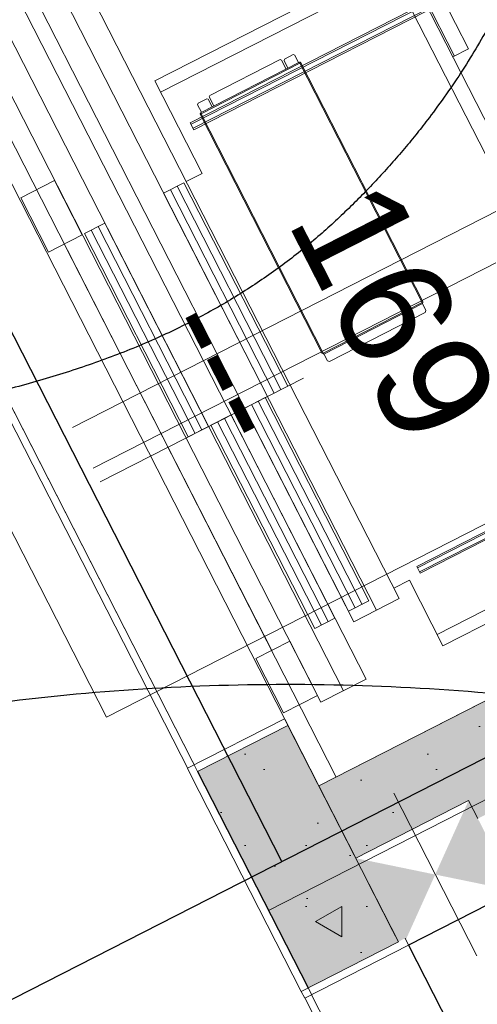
# Model space of a CAD drawing. Header units: metres. Extents: x 538891 to 1080079, y 6588829 to 13178720.
# Tile 707 of 1056: x 539904.357 to 539905.259, y 6589211.169 to 6589213.11. Entities that reach past the tile are written whole.
import ezdxf

# ---------------------------------------------------------------- set-up
doc = ezdxf.new("R2010")
doc.units = ezdxf.units.M
doc.header["$LTSCALE"] = 0.4
doc.header["$PDMODE"] = 1
doc.header["$PDSIZE"] = -2
for name, pattern in [('ACAD_ISO10W100', [40.5, 27, -6.75, 0, -6.75]), ('DASHED', [52.916667, 26.458333, -26.458333]), ('Dot & Dashed', [83.78472, 39.6875, -22.048611, 0, -22.048609]), ('openingline', [100, 62.5, -37.5]), ('Triple Dashed', [92.604163, 66.145831, -26.458332])]:
    doc.linetypes.add(name, pattern=pattern)
doc.layers.add('AR', color=7, linetype='Continuous')
doc.layers.add('DENDRO', color=7, linetype='Continuous')
doc.styles.add('Arial', font='arial.ttf')
pattern_1 = [(90, (0, 0), (-0.6235383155, 0), [0.060000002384, -0.30000001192]), (90, (-0.3118, 0.18), (-0.6235383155, 0), [0.060000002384, -0.30000001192]), (150, (0, 0), (0.31176915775, 0.54000002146), [0.060000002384, -0.30000001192]), (150, (2e-17, 0.36), (0.31176915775, 0.54000002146), [0.060000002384, -0.30000001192]), (-150, (4e-18, 0.06), (-0.31176915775, 0.54000002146), [0.060000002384, -0.30000001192]), (-150, (3e-17, 0.42), (-0.31176915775, 0.54000002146), [0.060000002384, -0.30000001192]), (90, (-0.06, 4e-18), (-0.1200000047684, 0), [1e-05, -0.299990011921]), (90, (-0.06, 0.12001), (-0.1200000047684, 0), [1e-05, -0.299990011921]), (135, (-0.06, 0.06), (0.0848528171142, 0.0848528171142), [1e-05, -0.239990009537]), (135, (-0.12365, 0.12365), (0.0848528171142, 0.0848528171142), [1e-05, -0.239990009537])]

msp = doc.modelspace()

# ---------------------------------------------------------------- hatches: boundary and pattern name
at = {"layer": 'AR', "linetype": 'Continuous', "lineweight": 0, "true_color": 0x848484}
msp.add_hatch(color=252, dxfattribs=at).paths.add_polyline_path([(539905.2422, 6589211.5709), (539905.2604, 6589211.5353), (539905.3495, 6589211.5807), (539906.1511, 6589211.9899), (539906.6334, 6589212.2361), (539906.5425, 6589212.4142), (539904.9468, 6589211.5998), (539905.0195, 6589211.4573)])
at = {"layer": 'AR', "linetype": 'Continuous', "lineweight": 9, "true_color": 0x6a6a6a}
h = msp.add_hatch(dxfattribs=at)
h.set_pattern_fill('STRUCTURAL_CONCRETE_0001', color=251, style=0, pattern_type=2)
h.set_pattern_definition(pattern_1)
h.paths.add_polyline_path([(539905.2422, 6589211.5709), (539905.2604, 6589211.5353), (539905.3495, 6589211.5807), (539906.1511, 6589211.9899), (539906.6334, 6589212.2361), (539906.5425, 6589212.4142), (539904.9468, 6589211.5998), (539905.0195, 6589211.4573)])

# ---------------------------------------------------------------- linework, layer by layer
at = {"layer": 'AR', "color": 7, "linetype": 'Dot & Dashed', "lineweight": 9}
msp.add_line((539902.3968, 6589215.9108), (539904.528, 6589211.7351), dxfattribs=at)
at = {"layer": 'AR', "color": 251, "linetype": 'Continuous', "lineweight": 9, "true_color": 0x575757}
for p, q in [((539905.9851, 6589213.6847), (539904.6233, 6589212.9896)), ((539905.9707, 6589213.6493), (539904.6346, 6589212.9673)), ((539904.6948, 6589212.9043), (539905.9374, 6589213.5385)), ((539904.6988, 6589212.8963), (539905.9415, 6589213.5305)), ((539905.6704, 6589212.1369), (539905.1153, 6589213.2245)), ((539905.2145, 6589213.0388), (539905.1188, 6589213.2263)), ((539905.6343, 6589212.1415), (539905.0979, 6589213.1926)), ((539905.0604, 6589211.9463), (539904.4262, 6589213.1888)), ((539905.174, 6589213.1865), (539905.2421, 6589213.0529)), ((539905.04, 6589211.8101), (539904.3549, 6589213.1524)), ((539904.9955, 6589211.7874), (539904.3104, 6589213.1297)), ((539904.2658, 6589213.1069), (539904.9509, 6589211.7647)), ((539904.8965, 6589213.0415), (539904.8792, 6589213.0326)), ((539904.8965, 6589213.0415), (539904.8992, 6589213.0406)), ((539904.8992, 6589213.0406), (539904.907, 6589213.0255)), ((539905.211, 6589213.037), (539905.2421, 6589213.0529)), ((539904.7137, 6589212.9268), (539904.9087, 6589213.0264)), ((539904.9096, 6589213.0246), (539904.7146, 6589212.9251)), ((539904.7317, 6589212.9608), (539904.8707, 6589213.0317)), ((539904.8707, 6589213.0317), (539904.8734, 6589213.0308)), ((539904.8734, 6589213.0308), (539904.8825, 6589213.013)), ((539904.8783, 6589213.03), (539904.8792, 6589213.0326)), ((539904.8783, 6589213.03), (539904.886, 6589213.0148)), ((539904.9096, 6589213.0246), (539904.9087, 6589213.0264)), ((539904.9114, 6589213.0255), (539904.9096, 6589213.0246)), ((539905.1506, 6589212.5526), (539904.9096, 6589213.0246)), ((539904.9114, 6589213.0255), (539905.1524, 6589212.5535)), ((539904.7309, 6589212.9581), (539904.7317, 6589212.9608)), ((539904.7399, 6589212.9403), (539904.7309, 6589212.9581)), ((539904.7077, 6589212.9429), (539904.7086, 6589212.9456)), ((539904.7077, 6589212.9429), (539904.7155, 6589212.9278)), ((539904.726, 6589212.9545), (539904.7086, 6589212.9456)), ((539904.726, 6589212.9545), (539904.7287, 6589212.9536)), ((539904.7287, 6589212.9536), (539904.7364, 6589212.9384)), ((539904.7146, 6589212.9251), (539904.7128, 6589212.9242)), ((539904.7128, 6589212.9242), (539904.9537, 6589212.4521)), ((539904.7137, 6589212.9268), (539904.7146, 6589212.9251)), ((539904.7146, 6589212.9251), (539904.9555, 6589212.453)), ((539904.4259, 6589212.7934), (539904.3591, 6589212.7593)), ((539904.4804, 6589212.6865), (539904.4259, 6589212.7934)), ((539904.6407, 6589212.7684), (539904.6808, 6589212.7888)), ((539904.872, 6589212.3812), (539904.6675, 6589212.782)), ((539904.6808, 6589212.7888), (539904.8854, 6589212.388)), ((539904.8453, 6589212.3676), (539904.6407, 6589212.7684)), ((539904.8587, 6589212.3744), (539904.6541, 6589212.7752)), ((539904.3591, 6589212.7593), (539904.4136, 6589212.6524)), ((539904.4136, 6589212.6524), (539904.4804, 6589212.6865)), ((539904.7028, 6589212.2948), (539904.4982, 6589212.6956)), ((539904.7162, 6589212.3016), (539904.5116, 6589212.7025)), ((539904.8539, 6589211.8667), (539904.4448, 6589212.6684)), ((539905.1412, 6589212.0296), (539906.3838, 6589212.6639)), ((539905.1453, 6589212.0216), (539906.3879, 6589212.6558)), ((539905.1802, 6589211.8985), (539906.5162, 6589212.5804)), ((539905.1915, 6589211.8762), (539906.5534, 6589212.5713)), ((539904.9555, 6589212.453), (539905.1506, 6589212.5526)), ((539905.1515, 6589212.5508), (539904.9564, 6589212.4512)), ((539905.1506, 6589212.5526), (539905.1524, 6589212.5535)), ((539905.1515, 6589212.5508), (539905.1506, 6589212.5526)), ((539905.1579, 6589212.5372), (539905.1511, 6589212.5506)), ((539905.1566, 6589212.5332), (539904.9677, 6589212.4368)), ((539905.1579, 6589212.5372), (539905.1566, 6589212.5332)), ((539904.9537, 6589212.4521), (539904.9555, 6589212.453)), ((539904.9555, 6589212.453), (539904.9564, 6589212.4512)), ((539904.9637, 6589212.4381), (539904.9569, 6589212.4514)), ((539904.9677, 6589212.4368), (539904.9637, 6589212.4381)), ((539904.8854, 6589212.388), (539904.8453, 6589212.3676)), ((539904.8008, 6589212.3448), (539904.8409, 6589212.3653)), ((539905.0321, 6589211.9577), (539904.8275, 6589212.3585)), ((539904.8409, 6589212.3653), (539905.0454, 6589211.9645)), ((539905.0054, 6589211.944), (539904.8008, 6589212.3448)), ((539905.0187, 6589211.9508), (539904.8141, 6589212.3517)), ((539904.9519, 6589211.9167), (539904.7473, 6589212.3176)), ((539904.9653, 6589211.9236), (539904.7607, 6589212.3244)), ((539905.0454, 6589211.9645), (539905.0054, 6589211.944)), ((539904.8228, 6589211.8508), (539904.8896, 6589211.8849)), ((539904.8896, 6589211.8849), (539904.9441, 6589211.778)), ((539904.8773, 6589211.7439), (539904.8228, 6589211.8508)), ((539904.9509, 6589211.7647), (539905.04, 6589211.8101)), ((539904.9509, 6589211.7647), (539905.04, 6589211.8101)), ((539904.9441, 6589211.778), (539904.8773, 6589211.7439))]:
    msp.add_line(p, q, dxfattribs=at)
at = {"layer": 'AR', "color": 251, "linetype": 'ACAD_ISO10W100', "lineweight": 9, "true_color": 0x575757}
for p, q in [((539904.4612, 6589212.3062), (539906.4207, 6589213.3064)), ((539904.5021, 6589212.2261), (539906.4616, 6589213.2262)), ((539904.9166, 6589212.4039), (539904.5158, 6589212.1994))]:
    msp.add_line(p, q, dxfattribs=at)
at = {"layer": 'AR', "color": 7, "linetype": 'Continuous', "lineweight": 9}
for p, q in [((539906.5425, 6589212.4142), (539904.9468, 6589211.5998)), ((539906.5425, 6589212.4142), (539904.9468, 6589211.5998)), ((539904.9468, 6589211.5998), (539905.0195, 6589211.4573)), ((539905.2422, 6589211.5709), (539905.0195, 6589211.4573)), ((539905.2604, 6589211.5353), (539905.2422, 6589211.5709))]:
    msp.add_line(p, q, dxfattribs=at)
at = {"layer": 'AR', "color": 9, "linetype": 'Continuous', "lineweight": 9, "true_color": 0xb9b9b9}
msp.add_line((539905.0945, 6589211.5853), (539905.2582, 6589211.2647), dxfattribs=at)
at = {"layer": 'AR', "color": 9, "linetype": 'Continuous', "lineweight": 9, "true_color": 0xc0c0c0}
for p, q in [((539905.0195, 6589211.4573), (539905.0377, 6589211.4216)), ((539905.0377, 6589211.4216), (539905.0923, 6589211.3147)), ((539905.1105, 6589211.2791), (539905.3331, 6589211.3928)), ((539905.0923, 6589211.3147), (539905.098, 6589211.3036)), ((539905.098, 6589211.3036), (539905.1036, 6589211.2925)), ((539905.1036, 6589211.2925), (539905.1105, 6589211.2791))]:
    msp.add_line(p, q, dxfattribs=at)
at = {"layer": 'AR', "color": 9, "linetype": 'Continuous', "lineweight": 9, "true_color": 0xc9c5ab, "flags": 128}
msp.add_lwpolyline([(539917.6844, 6589206.9468), (539914.9411, 6589205.5466), (539914.7184, 6589205.433), (539914.4616, 6589205.9362), (539912.8583, 6589205.1179), (539913.1152, 6589204.6147), (539912.7455, 6589204.426), (539912.4955, 6589204.9159), (539910.1797, 6589203.7339), (539910.4297, 6589203.244), (539909.2718, 6589202.653), (539903.6347, 6589213.6976), (539903.9019, 6589213.834), (539904.1519, 6589213.3441), (539907.1803, 6589214.8898), (539906.9302, 6589215.3797), (539909.6914, 6589216.7889), (539909.7005, 6589216.7711), (539912.0564, 6589217.9736)], dxfattribs=at)
at = {"layer": 'AR', "color": 7, "linetype": 'Continuous', "lineweight": 9, "flags": 128}
msp.add_lwpolyline([(539917.6844, 6589206.9468), (539914.9411, 6589205.5466), (539914.7184, 6589205.433), (539914.4616, 6589205.9362), (539912.8583, 6589205.1179), (539913.1152, 6589204.6147), (539912.7455, 6589204.426), (539912.4955, 6589204.9159), (539910.1797, 6589203.7339), (539910.4297, 6589203.244), (539909.2718, 6589202.653), (539903.6347, 6589213.6976), (539903.9019, 6589213.834), (539904.1519, 6589213.3441), (539907.1803, 6589214.8898), (539906.9302, 6589215.3797), (539909.6914, 6589216.7889), (539909.7005, 6589216.7711), (539912.0564, 6589217.9736)], dxfattribs=at)
at = {"layer": 'AR', "color": 250, "linetype": 'Continuous', "lineweight": 9, "true_color": 0x333333, "flags": 128}
msp.add_lwpolyline([(539904.8476, 6589211.3541), (539903.893, 6589213.2246), (539905.9415, 6589214.2702), (539906.8962, 6589212.3997)], close=True, dxfattribs=at)
msp.add_lwpolyline([(539904.8476, 6589211.3541), (539903.893, 6589213.2246), (539905.9415, 6589214.2702), (539906.8962, 6589212.3997)], close=True, dxfattribs=at)
msp.add_lwpolyline([(539904.8476, 6589211.3541), (539903.893, 6589213.2246), (539905.9415, 6589214.2702), (539906.8962, 6589212.3997)], close=True, dxfattribs=at)
at = {"layer": 'AR', "color": 251, "linetype": 'Continuous', "lineweight": 9, "true_color": 0x575757, "flags": 128}
for points in [[(539904.7002, 6589212.8936), (539904.6934, 6589212.907), (539905.936, 6589213.5412), (539905.9428, 6589213.5278)], [(539905.1049, 6589211.969), (539904.4707, 6589213.2115), (539904.3816, 6589213.166), (539905.0158, 6589211.9235)], [(539904.4849, 6589212.6888), (539904.525, 6589212.7093), (539904.7295, 6589212.3085), (539904.6895, 6589212.288)], [(539905.1398, 6589212.0323), (539905.1466, 6589212.0189), (539906.3892, 6589212.6532), (539906.3824, 6589212.6665)], [(539904.734, 6589212.3107), (539904.7741, 6589212.3312), (539904.9786, 6589211.9304), (539904.9386, 6589211.9099)]]:
    msp.add_lwpolyline(points, close=True, dxfattribs=at)
for points in [[(539904.6233, 6589212.9896), (539904.7165, 6589212.807), (539904.6853, 6589212.7911)], [(539905.1915, 6589211.8762), (539905.1256, 6589212.0054), (539905.0944, 6589211.9895)]]:
    msp.add_lwpolyline(points, dxfattribs=at)
at = {"layer": 'AR', "color": 254, "linetype": 'Continuous', "lineweight": 25, "true_color": 0xd1d1d1, "flags": 128}
msp.add_lwpolyline([(539908.0084, 6589205.6344), (539909.5907, 6589206.442), (539906.7061, 6589212.0936), (539905.1238, 6589211.2859)], close=True, dxfattribs=at)
at = {"layer": 'AR', "color": 7, "linetype": 'Continuous', "lineweight": 9, "flags": 128}
msp.add_lwpolyline([(539908.0084, 6589205.6344), (539909.5907, 6589206.442), (539906.7061, 6589212.0936), (539905.1238, 6589211.2859)], close=True, dxfattribs=at)
at = {"layer": 'AR', "color": 251, "linetype": 'Continuous', "lineweight": 9, "true_color": 0x575757}
for centre, start, end in [((539904.9096, 6589213.0246), 27.0399, 117.0397), ((539904.7146, 6589212.9251), 117.0399, 207.0398)]:
    msp.add_arc(centre, 0.002, start, end, dxfattribs=at)
at = {"layer": 'AR', "color": 7, "linetype": 'Continuous'}
for points in [[(539905.1763, 6589211.425), (539905.3331, 6589211.3928), (539905.2422, 6589211.5709)], [(539905.1763, 6589211.425), (539905.0195, 6589211.4573), (539905.1105, 6589211.2791)]]:
    msp.add_solid(points, dxfattribs=at)
at = {"layer": 'DENDRO', "color": 30, "linetype": 'Continuous', "lineweight": 25, "true_color": 0xff7f00}
for points, knots in [([(539908.4058, 6589206.8726), (539908.3832, 6589206.8636), (539908.3606, 6589206.8547), (539907.9498, 6589206.7164), (539907.7723, 6589206.6752), (539907.6966, 6589206.6839), (539907.4656, 6589206.7708), (539907.1595, 6589206.9974), (539906.958, 6589207.5767), (539906.9147, 6589208.132), (539907.0574, 6589208.7889), (539907.1854, 6589209.363), (539907.2918, 6589210.1884), (539907.1418, 6589211.5914), (539906.6378, 6589213.1454), (539905.8218, 6589214.6753), (539905.0646, 6589215.5507), (539904.5703, 6589216.0967), (539904.2579, 6589216.7372), (539904.5264, 6589217.1815), (539905.0378, 6589217.5754), (539905.9098, 6589217.735), (539906.9281, 6589217.7177), (539908.1863, 6589217.2704), (539909.3947, 6589216.3772), (539910.1044, 6589214.7223), (539910.5528, 6589213.2227), (539911.0296, 6589211.7848), (539911.3241, 6589210.6487), (539911.5386, 6589209.4011), (539911.0332, 6589208.335), (539910.2317, 6589207.7328), (539909.4565, 6589207.3603), (539908.9862, 6589207.1356), (539908.613, 6589206.9582), (539908.4316, 6589206.8829), (539908.4187, 6589206.8777), (539908.4058, 6589206.8726)], [0, 0, 0, 0.001744, 0.001744, 0.032871, 0.063997, 0.095124, 0.126251, 0.157378, 0.188504, 0.219631, 0.250758, 0.281885, 0.313012, 0.344138, 0.375265, 0.406392, 0.437519, 0.468646, 0.499772, 0.530899, 0.562026, 0.593153, 0.624279, 0.655406, 0.686533, 0.71766, 0.748787, 0.779913, 0.81104, 0.842167, 0.873294, 0.90442, 0.935547, 0.966674, 0.997801, 0.997801, 1, 1, 1]), ([(539901.6686, 6589216.5081), (539901.655, 6589216.4964), (539901.6414, 6589216.4847), (539901.3873, 6589216.2611), (539901.1542, 6589215.6805), (539901.0915, 6589215.1812), (539901.1813, 6589214.4289), (539901.5988, 6589213.6235), (539902.091, 6589213.0529), (539902.6768, 6589212.6281), (539903.5856, 6589212.2716), (539904.2749, 6589212.3475), (539904.8003, 6589212.544), (539905.1731, 6589212.8964), (539905.4001, 6589213.3165), (539905.5853, 6589213.9906), (539905.3174, 6589215.1067), (539904.7935, 6589215.8813), (539904.2446, 6589216.3862), (539903.6429, 6589216.7228), (539902.768, 6589216.9485), (539901.9562, 6589216.7455), (539901.6957, 6589216.5315), (539901.6821, 6589216.5198), (539901.6686, 6589216.5081)], [0, 0, 0, 0.002773, 0.002773, 0.055112, 0.107451, 0.15979, 0.212129, 0.264468, 0.316807, 0.369147, 0.421486, 0.473825, 0.526164, 0.578503, 0.630842, 0.683182, 0.735521, 0.78786, 0.840199, 0.892538, 0.944877, 0.997217, 0.997217, 1, 1, 1])]:
    msp.add_open_spline(points, degree=2, knots=knots, dxfattribs=at)
msp.add_open_spline([(539906.518, 6589202.9189), (539905.3568, 6589202.4966), (539902.9154, 6589202.9171), (539901.0093, 6589204.4902), (539900.1493, 6589206.7942), (539900.5657, 6589209.2118), (539902.1471, 6589211.0953), (539904.4696, 6589211.9399), (539906.911, 6589211.5194), (539908.817, 6589209.9464), (539909.6771, 6589207.6424), (539909.2606, 6589205.2247), (539907.6793, 6589203.3412), (539906.518, 6589202.9189)], degree=2, dxfattribs=at)

# ---------------------------------------------------------------- texts
at = {"layer": 'AR', "color": 7, "attachment_point": 1, "rotation": 297.0398, "line_spacing_factor": 1.004016, "style": 'Arial'}
for s, insert, char_height in [('169', (539905.0782, 6589212.8145), 0.22), ('---', (539904.7978, 6589212.5942), 0.2)]:
    msp.add_mtext(s, dxfattribs=dict(at, insert=insert, char_height=char_height))

# ---------------------------------------------------------------- next in the draw order: wipeouts: each hides what was drawn before it
at = {"color": 255, "linetype": 'Continuous', "lineweight": 5}
msp.add_wipeout([(539905.117, 6589211.2993), (539905.1036, 6589211.2925), (539904.9121, 6589211.1947), (539904.919, 6589211.1814), (539905.1238, 6589211.2859)], dxfattribs=at).dxf.layer = 'AR'

# ---------------------------------------------------------------- next in the draw order: linework, layer by layer
at = {"layer": 'AR', "color": 7, "linetype": 'Continuous', "lineweight": 9}
for p, q in [((539905.1036, 6589211.2925), (539904.9121, 6589211.1947)), ((539905.117, 6589211.2993), (539905.1238, 6589211.2859)), ((539905.117, 6589211.2993), (539905.1238, 6589211.2859)), ((539904.919, 6589211.1814), (539905.1238, 6589211.2859)), ((539904.919, 6589211.1814), (539905.1238, 6589211.2859)), ((539904.9121, 6589211.1947), (539904.919, 6589211.1814))]:
    msp.add_line(p, q, dxfattribs=at)
at = {"layer": 'AR', "color": 7, "linetype": 'Continuous', "lineweight": 5}
msp.add_point((539905.1036, 6589211.2925), dxfattribs=at)

# ---------------------------------------------------------------- next in the draw order: wipeouts: each hides what was drawn before it
at = {"color": 255, "linetype": 'Continuous', "lineweight": 5}
msp.add_wipeout([(539904.9121, 6589211.1947), (539904.9255, 6589211.2016), (539904.7078, 6589211.628), (539904.6945, 6589211.6212)], dxfattribs=at).dxf.layer = 'AR'

# ---------------------------------------------------------------- next in the draw order: hatches: boundary and pattern name
at = {"layer": 'AR', "linetype": 'Continuous', "lineweight": 9, "true_color": 0x6a6a6a}
h = msp.add_hatch(dxfattribs=at)
h.set_pattern_fill('STRUCTURAL_CONCRETE_0001', color=251, style=0, pattern_type=2)
h.set_pattern_definition(pattern_1)
h.paths.add_polyline_path([(539904.9255, 6589211.2016), (539905.1036, 6589211.2925), (539904.886, 6589211.7189), (539904.7078, 6589211.628)])

# ---------------------------------------------------------------- next in the draw order: linework, layer by layer
at = {"layer": 'AR', "color": 7, "linetype": 'Continuous', "lineweight": 9}
msp.add_line((539904.9121, 6589211.1947), (539905.1036, 6589211.2925), dxfattribs=at)
at = {"layer": 'AR', "color": 252, "linetype": 'Continuous', "true_color": 0x848484}
msp.add_solid([(539904.9255, 6589211.2016), (539905.1036, 6589211.2925), (539904.7078, 6589211.628), (539904.886, 6589211.7189)], dxfattribs=at)

# ---------------------------------------------------------------- next in the draw order: wipeouts: each hides what was drawn before it
at = {"color": 255, "linetype": 'Continuous', "lineweight": 5}
msp.add_wipeout([(539904.6945, 6589211.6212), (539904.7078, 6589211.628), (539904.886, 6589211.7189), (539904.8792, 6589211.7323), (539904.6877, 6589211.6345)], dxfattribs=at).dxf.layer = 'AR'

# ---------------------------------------------------------------- next in the draw order: linework, layer by layer
at = {"layer": 'AR', "color": 251, "linetype": 'Triple Dashed', "lineweight": 9, "true_color": 0x575757}
msp.add_line((539927.2335, 6589167.4947), (539886.3887, 6589247.5197), dxfattribs=at)
at = {"layer": 'AR', "color": 7, "linetype": 'Dot & Dashed', "lineweight": 9}
msp.add_line((539904.528, 6589211.7351), (539929.5387, 6589224.5005), dxfattribs=at)
at = {"layer": 'AR', "color": 1, "linetype": 'DASHED', "lineweight": 25, "true_color": 0xff0000}
for p, q in [((539908.3716, 6589213.2358), (539904.0503, 6589211.0302)), ((539904.8738, 6589211.4505), (539904.0054, 6589213.1519))]:
    msp.add_line(p, q, dxfattribs=at)
at = {"layer": 'AR', "color": 251, "linetype": 'Continuous', "lineweight": 9, "true_color": 0x575757}
msp.add_line((539904.2084, 6589213.1315), (539904.9812, 6589211.6173), dxfattribs=at)
at = {"layer": 'AR', "color": 7, "linetype": 'Continuous', "lineweight": 9}
for p, q in [((539904.8792, 6589211.7323), (539904.6877, 6589211.6345)), ((539904.8792, 6589211.7323), (539904.6877, 6589211.6345)), ((539904.7078, 6589211.628), (539904.886, 6589211.7189)), ((539904.886, 6589211.7189), (539904.8792, 6589211.7323)), ((539905.1036, 6589211.2925), (539904.886, 6589211.7189)), ((539904.6945, 6589211.6212), (539904.6877, 6589211.6345)), ((539904.6945, 6589211.6212), (539904.6877, 6589211.6345)), ((539904.6945, 6589211.6212), (539904.9121, 6589211.1947)), ((539904.7078, 6589211.628), (539904.9255, 6589211.2016))]:
    msp.add_line(p, q, dxfattribs=at)
at = {"layer": 'AR', "color": 152, "linetype": 'openingline', "lineweight": 25, "true_color": 0x295bde}
msp.add_line((539904.7078, 6589211.628), (539904.9255, 6589211.2016), dxfattribs=at)
at = {"layer": 'AR', "color": 9, "linetype": 'Continuous', "lineweight": 9, "true_color": 0xc9c5ab, "flags": 128}
msp.add_lwpolyline([(539904.9468, 6589211.5998), (539906.5425, 6589212.4142), (539906.6391, 6589212.4635), (539905.8663, 6589213.9777), (539904.174, 6589213.1139)], close=True, dxfattribs=at)
at = {"layer": 'AR', "color": 7, "linetype": 'Continuous', "lineweight": 9, "flags": 128}
msp.add_lwpolyline([(539904.9468, 6589211.5998), (539906.5425, 6589212.4142), (539906.6391, 6589212.4635), (539905.8663, 6589213.9777), (539904.174, 6589213.1139)], close=True, dxfattribs=at)

doc.saveas('drawing.dxf')
